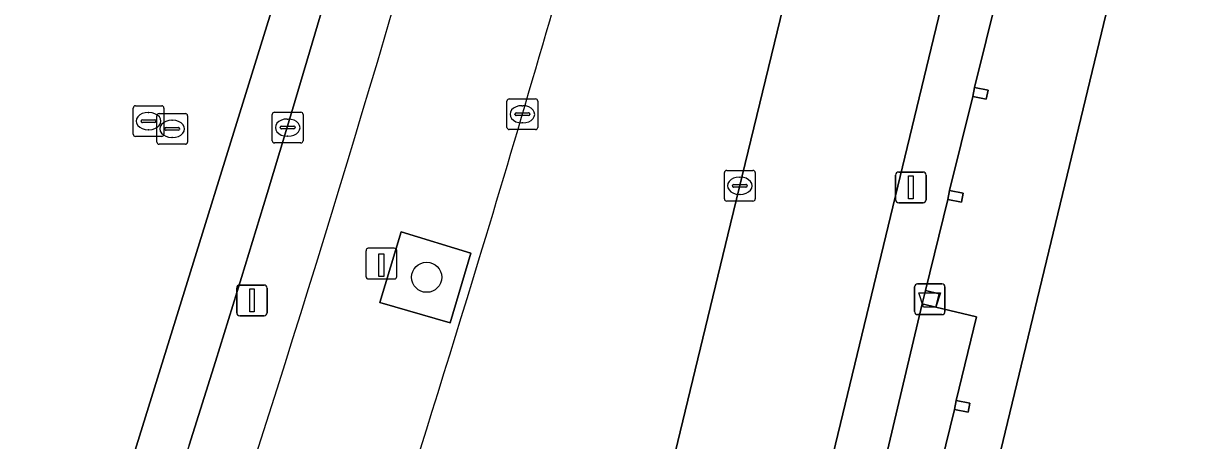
# Model space of a CAD drawing. Extents: x 162803 to 163818, y 381639 to 382475.
# Drawn here: x 163477.02 to 163514.82, y 382078.32 to 382091.91 of the extents above; entities that cross this region are included whole.
import ezdxf

# ---------------------------------------------------------------- set-up
doc = ezdxf.new("R2010")
doc.units = 0
for name, color, linetype in [('IMGEO_Afvalbak', 7, 'Continuous'), ('IMGEO_Boom', 7, 'Continuous'), ('IMGEO_Kolk', 7, 'Continuous'), ('IMGEO_Laadpaal', 7, 'Continuous'), ('IMGEO_Lichtmast', 7, 'Continuous'), ('IMGEO_Pand', 7, 'Continuous'), ('IMGEO_Pand_overbouw', 7, 'Continuous'), ('IMGEO_Parkeervlak_gesloten', 7, 'Continuous'), ('IMGEO_Parkeervlak_open', 7, 'Continuous'), ('IMGEO_Rijbaan_lokaal_gesloten', 7, 'Continuous'), ('IMGEO_Rijbaan_lokaal_open', 7, 'Continuous'), ('IMGEO_Rioolput', 7, 'Continuous'), ('IMGEO_Verkeerseiland_groen', 7, 'Continuous'), ('IMGEO_Voetpad_open', 7, 'Continuous')]:
    doc.layers.add(name, color=color, linetype=linetype)

msp = doc.modelspace()

# ---------------------------------------------------------------- linework, layer by layer
at = {"layer": 'IMGEO_Afvalbak'}
for p, q in [((163505.977, 382082.528), (163505.977, 382083.328)), ((163505.977, 382083.328), (163505.977, 382082.528)), ((163506.077, 382083.428), (163506.867, 382083.428)), ((163506.867, 382083.428), (163506.077, 382083.428)), ((163506.967, 382083.328), (163506.967, 382082.528)), ((163506.967, 382082.528), (163506.967, 382083.328)), ((163506.867, 382082.428), (163506.077, 382082.428)), ((163506.077, 382082.428), (163506.867, 382082.428))]:
    msp.add_line(p, q, dxfattribs=at)
msp.add_lwpolyline([(163506.12, 382083.142), (163506.824, 382083.142), (163506.675, 382082.672), (163506.269, 382082.672), (163506.12, 382083.142)], dxfattribs=at)
for centre, start, end in [((163506.077, 382083.328), 90, 180), ((163506.077, 382083.328), 90, 180), ((163506.867, 382083.328), 0, 90), ((163506.867, 382083.328), 360, 90), ((163506.077, 382082.528), 180, 270), ((163506.077, 382082.528), 180, 270), ((163506.867, 382082.528), 270, 0), ((163506.867, 382082.528), 270, 0)]:
    msp.add_arc(centre, 0.1, start, end, dxfattribs=at)
at = {"layer": 'IMGEO_Boom'}
msp.add_circle((163490.125, 382083.643), 0.489, dxfattribs=at)
at = {"layer": 'IMGEO_Kolk'}
for p, q in [((163492.734, 382088.52), (163492.734, 382089.372)), ((163492.809, 382089.446), (163493.661, 382089.446)), ((163493.735, 382089.372), (163493.735, 382088.52)), ((163485.107, 382088.086), (163485.107, 382088.938)), ((163485.182, 382089.012), (163486.034, 382089.012)), ((163486.108, 382088.938), (163486.108, 382088.086)), ((163492.993, 382088.94), (163492.993, 382088.952)), ((163493.431, 382088.903), (163493.033, 382088.903)), ((163493.036, 382088.989), (163493.434, 382088.989)), ((163493.222, 382089.226), (163493.247, 382089.226)), ((163493.477, 382088.952), (163493.477, 382088.94)), ((163485.366, 382088.506), (163485.366, 382088.518)), ((163485.409, 382088.555), (163485.807, 382088.555)), ((163485.595, 382088.792), (163485.62, 382088.792)), ((163485.85, 382088.518), (163485.85, 382088.506)), ((163493.245, 382088.666), (163493.22, 382088.666)), ((163485.804, 382088.469), (163485.406, 382088.469)), ((163485.618, 382088.232), (163485.593, 382088.232)), ((163493.661, 382088.446), (163492.809, 382088.446)), ((163486.034, 382088.012), (163485.182, 382088.012)), ((163499.8, 382086.195), (163499.8, 382087.047)), ((163499.875, 382087.121), (163500.727, 382087.121)), ((163500.801, 382087.047), (163500.801, 382086.195)), ((163500.059, 382086.615), (163500.059, 382086.627)), ((163500.102, 382086.664), (163500.5, 382086.664)), ((163500.288, 382086.901), (163500.313, 382086.901)), ((163500.543, 382086.627), (163500.543, 382086.615)), ((163500.497, 382086.578), (163500.099, 382086.578)), ((163500.311, 382086.341), (163500.286, 382086.341)), ((163500.727, 382086.121), (163499.875, 382086.121))]:
    msp.add_line(p, q, dxfattribs=at)
for points in [[(163492.734, 382088.52), (163492.734, 382089.372)], [(163492.809, 382089.446), (163493.661, 382089.446)], [(163493.735, 382089.372), (163493.735, 382088.52)], [(163485.107, 382088.086), (163485.107, 382088.938)], [(163485.182, 382089.012), (163486.034, 382089.012)], [(163486.108, 382088.938), (163486.108, 382088.086)], [(163493.661, 382088.446), (163492.809, 382088.446)], [(163486.034, 382088.012), (163485.182, 382088.012)], [(163499.8, 382086.195), (163499.8, 382087.047)], [(163499.875, 382087.121), (163500.727, 382087.121)], [(163500.801, 382087.047), (163500.801, 382086.195)], [(163500.727, 382086.121), (163499.875, 382086.121)]]:
    msp.add_lwpolyline(points, dxfattribs=at)
for centre, radius, start, end in [((163492.811, 382089.37), 0.0765, 91.552, 178.448), ((163492.811, 382089.37), 0.0765, 91.552, 178.448), ((163493.659, 382089.37), 0.0765, 1.552, 88.448), ((163493.659, 382089.37), 0.0765, 1.552, 88.448), ((163485.184, 382088.936), 0.0765, 91.552, 178.448), ((163485.184, 382088.936), 0.0765, 91.552, 178.448), ((163486.032, 382088.936), 0.0765, 1.552, 88.448), ((163486.032, 382088.936), 0.0765, 1.552, 88.448), ((163493.033, 382088.949), 0.0403, 85.8775, 175.7526), ((163493.03, 382088.939), 0.0366, 178.938, 274.7102), ((163493.434, 382088.946), 0.043, 264.8664, 352.4533), ((163493.438, 382088.951), 0.0386, 1.7309, 96.639), ((163485.406, 382088.515), 0.0403, 85.8775, 175.7526), ((163485.811, 382088.517), 0.0386, 1.7309, 96.639), ((163492.811, 382088.522), 0.0765, 181.552, 268.448), ((163492.811, 382088.522), 0.0765, 181.552, 268.448), ((163493.659, 382088.522), 0.0765, 271.552, 358.448), ((163493.659, 382088.522), 0.0765, 271.552, 358.448), ((163485.403, 382088.505), 0.0366, 178.938, 274.7102), ((163485.807, 382088.512), 0.043, 264.8664, 352.4533), ((163485.184, 382088.088), 0.0765, 181.552, 268.448), ((163485.184, 382088.088), 0.0765, 181.552, 268.448), ((163486.032, 382088.088), 0.0765, 271.552, 358.448), ((163486.032, 382088.088), 0.0765, 271.552, 358.448), ((163499.877, 382087.045), 0.0765, 91.552, 178.448), ((163499.877, 382087.045), 0.0765, 91.552, 178.448), ((163500.725, 382087.045), 0.0765, 1.552, 88.448), ((163500.725, 382087.045), 0.0765, 1.552, 88.448), ((163500.099, 382086.624), 0.0403, 85.8775, 175.7526), ((163500.504, 382086.626), 0.0386, 1.7309, 96.639), ((163500.096, 382086.614), 0.0366, 178.938, 274.7102), ((163500.5, 382086.621), 0.043, 264.8664, 352.4533), ((163499.877, 382086.197), 0.0765, 181.552, 268.448), ((163499.877, 382086.197), 0.0765, 181.552, 268.448), ((163500.725, 382086.197), 0.0765, 271.552, 358.448), ((163500.725, 382086.197), 0.0765, 271.552, 358.448)]:
    msp.add_arc(centre, radius, start, end, dxfattribs=at)
for centre, major_axis, ratio, start_param, end_param in [((163493.221, 382088.946), (-0.387, 0.002), 0.722429, 4.712389, 7.853982), ((163493.246, 382088.946), (-0.39, 0.002), 0.717154, 1.570796, 4.712389), ((163485.594, 382088.512), (-0.387, 0.002), 0.722429, 4.712389, 7.853982), ((163485.619, 382088.512), (-0.39, 0.002), 0.717154, 1.570796, 4.712389), ((163500.287, 382086.621), (-0.387, 0.002), 0.722429, 4.712389, 7.853982), ((163500.312, 382086.621), (-0.39, 0.002), 0.717154, 1.570796, 4.712389)]:
    msp.add_ellipse(centre, major_axis=major_axis, ratio=ratio, start_param=start_param, end_param=end_param, dxfattribs=at)
at = {"layer": 'IMGEO_Laadpaal'}
for p, q in [((163488.153, 382084.504), (163488.153, 382083.663)), ((163488.153, 382084.504), (163488.153, 382083.663)), ((163489.069, 382084.588), (163488.228, 382084.588)), ((163489.069, 382084.588), (163488.228, 382084.588)), ((163489.153, 382083.672), (163489.153, 382084.513)), ((163489.153, 382083.672), (163489.153, 382084.513)), ((163488.237, 382083.588), (163489.078, 382083.588)), ((163488.237, 382083.588), (163489.078, 382083.588))]:
    msp.add_line(p, q, dxfattribs=at)
msp.add_lwpolyline([(163488.568, 382084.401), (163488.728, 382084.401), (163488.728, 382083.668), (163488.568, 382083.668), (163488.568, 382084.401)], dxfattribs=at)
for centre, start, end in [((163488.231, 382084.51), 92.4484, 184.2845), ((163488.231, 382084.51), 92.4484, 184.2845), ((163489.075, 382084.51), 2.4484, 94.2845), ((163489.075, 382084.51), 2.4484, 94.2845), ((163488.231, 382083.666), 182.4484, 274.2845), ((163488.231, 382083.666), 182.4484, 274.2845), ((163489.075, 382083.666), 272.4484, 4.2845), ((163489.075, 382083.666), 272.4484, 4.2845)]:
    msp.add_arc(centre, 0.0779, start, end, dxfattribs=at)
at = {"layer": 'IMGEO_Lichtmast'}
for p, q in [((163505.464, 382087.066), (163506.254, 382087.066)), ((163506.254, 382087.066), (163505.464, 382087.066)), ((163505.364, 382086.166), (163505.364, 382086.966)), ((163505.364, 382086.966), (163505.364, 382086.166)), ((163506.354, 382086.966), (163506.354, 382086.166)), ((163506.354, 382086.166), (163506.354, 382086.966)), ((163506.254, 382086.066), (163505.464, 382086.066)), ((163505.464, 382086.066), (163506.254, 382086.066)), ((163483.953, 382082.491), (163483.953, 382083.291)), ((163483.953, 382083.291), (163483.953, 382082.491)), ((163484.053, 382083.391), (163484.843, 382083.391)), ((163484.843, 382083.391), (163484.053, 382083.391)), ((163484.943, 382083.291), (163484.943, 382082.491)), ((163484.943, 382082.491), (163484.943, 382083.291)), ((163484.843, 382082.391), (163484.053, 382082.391)), ((163484.053, 382082.391), (163484.843, 382082.391))]:
    msp.add_line(p, q, dxfattribs=at)
for points in [[(163505.784, 382086.941), (163505.934, 382086.941), (163505.934, 382086.191), (163505.784, 382086.191), (163505.784, 382086.941)], [(163484.373, 382083.266), (163484.523, 382083.266), (163484.523, 382082.516), (163484.373, 382082.516), (163484.373, 382083.266)]]:
    msp.add_lwpolyline(points, dxfattribs=at)
for centre, start, end in [((163505.464, 382086.966), 90, 180), ((163505.464, 382086.966), 90, 180), ((163506.254, 382086.966), 0, 90), ((163506.254, 382086.966), 360, 90), ((163505.464, 382086.166), 180, 270), ((163505.464, 382086.166), 180, 270), ((163506.254, 382086.166), 270, 0), ((163506.254, 382086.166), 270, 0), ((163484.053, 382083.291), 90, 180), ((163484.053, 382083.291), 90, 180), ((163484.843, 382083.291), 0, 90), ((163484.843, 382083.291), 360, 90), ((163484.053, 382082.491), 180, 270), ((163484.053, 382082.491), 180, 270), ((163484.843, 382082.491), 270, 0), ((163484.843, 382082.491), 270, 0)]:
    msp.add_arc(centre, 0.1, start, end, dxfattribs=at)
at = {"layer": 'IMGEO_Pand'}
for points in [[(163528.613, 382097.165), (163526.323, 382097.717), (163517.71, 382099.792), (163513.389, 382097.139), (163508.109, 382075.228), (163506.588, 382070.572), (163500, 382054.68), (163497.933, 382049.694), (163499.89, 382045.049), (163500, 382045.003), (163508.003, 382041.65), (163510.228, 382040.718), (163523.207, 382035.281), (163523.966, 382037.098), (163527.391, 382045.301), (163528.569, 382048.789), (163536.182, 382046.329), (163536.146, 382046.215), (163536.398, 382046.133), (163536.434, 382046.247), (163544.297, 382070.356), (163536.402, 382072.953), (163539.8, 382083.338), (163542.357, 382093.853)], [(163507.927, 382089.819), (163507.87, 382089.525), (163508.31, 382089.44), (163508.368, 382089.733)], [(163507.063, 382086.17), (163507.503, 382086.085), (163507.561, 382086.378), (163507.12, 382086.464)], [(163506.338, 382083.212), (163506.23, 382082.774), (163506.666, 382082.667), (163506.774, 382083.104)], [(163507.336, 382079.639), (163507.279, 382079.345), (163507.719, 382079.26), (163507.777, 382079.553)]]:
    msp.add_lwpolyline(points, close=True, dxfattribs=at)
at = {"layer": 'IMGEO_Pand_overbouw'}
for points in [[(163508.109, 382075.228), (163513.389, 382097.139), (163517.71, 382099.792)], [(163508.681, 382092.887), (163507.927, 382089.819), (163508.368, 382089.733), (163508.31, 382089.44), (163507.87, 382089.525), (163507.12, 382086.464), (163507.561, 382086.378), (163507.503, 382086.085), (163507.063, 382086.17), (163506.338, 382083.212), (163506.774, 382083.104), (163506.666, 382082.667), (163507.995, 382082.361), (163507.336, 382079.639), (163507.777, 382079.553), (163507.719, 382079.26), (163507.279, 382079.345), (163506.439, 382075.936)]]:
    msp.add_lwpolyline(points, dxfattribs=at)
at = {"layer": 'IMGEO_Parkeervlak_gesloten'}
msp.add_lwpolyline([(163488.6, 382082.825), (163489.298, 382085.12), (163491.561, 382084.429), (163490.888, 382082.164)], close=True, dxfattribs=at)
for centre, radius, start, end in [((162848.638, 382280.827), 667.549, 340.438548, 345.135307), ((162855.459, 382276.766), 664.857, 343.161488, 345.407879), ((162876.365, 382271.018), 643.183, 341.290322, 343.112101)]:
    msp.add_arc(centre, radius, start, end, dxfattribs=at)
at = {"layer": 'IMGEO_Parkeervlak_open'}
for points in [[(163505.414, 382107.699), (163500, 382085.381), (163497.87, 382076.6), (163497.236, 382074.853), (163494.555, 382068.399), (163487.644, 382051.623)], [(163488.937, 382052.036), (163492.558, 382050.517), (163498.974, 382066.014), (163502.402, 382074.034), (163509.556, 382103.673)]]:
    msp.add_lwpolyline(points, dxfattribs=at)
at = {"layer": 'IMGEO_Rijbaan_lokaal_gesloten'}
for points in [[(163518.277, 382211.062), (163518.16, 382211.245), (163524.848, 382238.45), (163525.218, 382240.21), (163529.338, 382256.343), (163529.634, 382257.552), (163530.338, 382260.39), (163528.706, 382260.766), (163526.46, 382251.061), (163524.776, 382244.371), (163523.364, 382238.62), (163512.256, 382193.448), (163501.707, 382150.226), (163499.769, 382142.519), (163496.345, 382129.936), (163493.27, 382120.04), (163491.083, 382113.477), (163485.511, 382093.716), (163476.268, 382063.863)], [(163482.405, 382078.181), (163483.262, 382080.907), (163484.108, 382083.636), (163484.943, 382086.368), (163485.768, 382089.104), (163486.582, 382091.842), (163487.386, 382094.584), (163488.178, 382097.329), (163488.96, 382100.077), (163489.731, 382102.827), (163490.492, 382105.581), (163491.241, 382108.337), (163491.288, 382108.493), (163496.331, 382124.775), (163497.324, 382127.702), (163500, 382137.009), (163500.389, 382138.362), (163517.835, 382209.914)], [(163476.268, 382063.863), (163485.511, 382093.716), (163491.083, 382113.477), (163493.27, 382120.04), (163496.345, 382129.936), (163499.769, 382142.519), (163501.707, 382150.226), (163512.256, 382193.448)]]:
    msp.add_lwpolyline(points, dxfattribs=at)
at = {"layer": 'IMGEO_Rijbaan_lokaal_open'}
msp.add_lwpolyline([(163485.56, 382064.702), (163482.094, 382054.832), (163481.694, 382053.916), (163487.584, 382051.478), (163487.644, 382051.623), (163494.555, 382068.399), (163497.236, 382074.853), (163497.87, 382076.6), (163500, 382085.381), (163505.414, 382107.699), (163500, 382108.994), (163498.871, 382109.264)], dxfattribs=at)
for centre, radius, start, end in [((162855.459, 382276.766), 664.857, 343.161488, 345.407879), ((162876.365, 382271.018), 643.183, 341.290322, 343.112101)]:
    msp.add_arc(centre, radius, start, end, dxfattribs=at)
at = {"layer": 'IMGEO_Rioolput'}
for p, q in [((163480.587, 382088.297), (163480.587, 382089.149)), ((163480.662, 382089.223), (163481.514, 382089.223)), ((163481.075, 382089.003), (163481.1, 382089.003)), ((163481.355, 382088.044), (163481.355, 382088.896)), ((163481.43, 382088.97), (163482.282, 382088.97)), ((163481.588, 382089.149), (163481.588, 382088.297)), ((163482.356, 382088.896), (163482.356, 382088.044)), ((163480.846, 382088.717), (163480.846, 382088.729)), ((163481.284, 382088.68), (163480.886, 382088.68)), ((163480.889, 382088.766), (163481.287, 382088.766)), ((163481.33, 382088.729), (163481.33, 382088.717)), ((163481.657, 382088.513), (163482.055, 382088.513)), ((163481.843, 382088.75), (163481.868, 382088.75)), ((163481.514, 382088.223), (163480.662, 382088.223)), ((163481.098, 382088.443), (163481.073, 382088.443)), ((163481.614, 382088.464), (163481.614, 382088.476)), ((163482.052, 382088.427), (163481.654, 382088.427)), ((163481.866, 382088.19), (163481.841, 382088.19)), ((163482.098, 382088.476), (163482.098, 382088.464)), ((163482.282, 382087.97), (163481.43, 382087.97))]:
    msp.add_line(p, q, dxfattribs=at)
for points in [[(163480.587, 382088.297), (163480.587, 382089.149)], [(163480.662, 382089.223), (163481.514, 382089.223)], [(163481.355, 382088.044), (163481.355, 382088.896)], [(163481.43, 382088.97), (163482.282, 382088.97)], [(163481.588, 382089.149), (163481.588, 382088.297)], [(163482.356, 382088.896), (163482.356, 382088.044)], [(163481.514, 382088.223), (163480.662, 382088.223)], [(163482.282, 382087.97), (163481.43, 382087.97)]]:
    msp.add_lwpolyline(points, dxfattribs=at)
for centre, radius, start, end in [((163480.664, 382089.147), 0.0765, 91.552, 178.448), ((163480.664, 382089.147), 0.0765, 91.552, 178.448), ((163481.432, 382088.894), 0.0765, 91.552, 178.448), ((163481.432, 382088.894), 0.0765, 91.552, 178.448), ((163481.512, 382089.147), 0.0765, 1.552, 88.448), ((163481.512, 382089.147), 0.0765, 1.552, 88.448), ((163482.28, 382088.894), 0.0765, 1.552, 88.448), ((163482.28, 382088.894), 0.0765, 1.552, 88.448), ((163480.886, 382088.726), 0.0403, 85.8775, 175.7526), ((163480.883, 382088.716), 0.0366, 178.938, 274.7102), ((163481.287, 382088.723), 0.043, 264.8664, 352.4533), ((163481.291, 382088.728), 0.0386, 1.7309, 96.639), ((163481.654, 382088.473), 0.0403, 85.8775, 175.7526), ((163482.059, 382088.475), 0.0386, 1.7309, 96.639), ((163480.664, 382088.299), 0.0765, 181.552, 268.448), ((163480.664, 382088.299), 0.0765, 181.552, 268.448), ((163481.512, 382088.299), 0.0765, 271.552, 358.448), ((163481.512, 382088.299), 0.0765, 271.552, 358.448), ((163481.651, 382088.463), 0.0366, 178.938, 274.7102), ((163482.055, 382088.47), 0.043, 264.8664, 352.4533), ((163481.432, 382088.046), 0.0765, 181.552, 268.448), ((163481.432, 382088.046), 0.0765, 181.552, 268.448), ((163482.28, 382088.046), 0.0765, 271.552, 358.448), ((163482.28, 382088.046), 0.0765, 271.552, 358.448)]:
    msp.add_arc(centre, radius, start, end, dxfattribs=at)
for centre, major_axis, ratio, start_param, end_param in [((163481.074, 382088.723), (-0.387, 0.002), 0.722429, 4.712389, 7.853982), ((163481.099, 382088.723), (-0.39, 0.002), 0.717154, 1.570796, 4.712389), ((163481.842, 382088.47), (-0.387, 0.002), 0.722429, 4.712389, 7.853982), ((163481.867, 382088.47), (-0.39, 0.002), 0.717154, 1.570796, 4.712389)]:
    msp.add_ellipse(centre, major_axis=major_axis, ratio=ratio, start_param=start_param, end_param=end_param, dxfattribs=at)
at = {"layer": 'IMGEO_Verkeerseiland_groen'}
msp.add_lwpolyline([(163491.561, 382084.429), (163489.298, 382085.12), (163488.6, 382082.825), (163490.888, 382082.164)], close=True, dxfattribs=at)
at = {"layer": 'IMGEO_Voetpad_open'}
for points in [[(163491.288, 382108.493), (163491.241, 382108.337), (163490.492, 382105.581), (163489.731, 382102.827), (163488.96, 382100.077), (163488.178, 382097.329), (163487.386, 382094.584), (163486.582, 382091.842), (163485.768, 382089.104), (163484.943, 382086.368), (163484.108, 382083.636), (163483.262, 382080.907), (163482.405, 382078.181), (163481.537, 382075.459), (163480.659, 382072.74), (163479.77, 382070.025), (163478.871, 382067.314), (163477.961, 382064.605), (163477.04, 382061.901), (163476.109, 382059.201)], [(163504.104, 382073.789), (163506.23, 382082.774), (163506.338, 382083.212), (163507.063, 382086.17), (163507.12, 382086.464), (163507.87, 382089.525), (163507.927, 382089.819), (163508.681, 382092.887), (163508.738, 382093.181), (163509.435, 382096.169), (163509.543, 382096.607), (163511.32, 382103.247), (163509.556, 382103.673), (163502.402, 382074.034)], [(163508.109, 382075.228), (163513.389, 382097.139), (163517.71, 382099.792)], [(163508.681, 382092.887), (163507.927, 382089.819), (163508.368, 382089.733), (163508.31, 382089.44), (163507.87, 382089.525), (163507.12, 382086.464), (163507.561, 382086.378), (163507.503, 382086.085), (163507.063, 382086.17), (163506.338, 382083.212), (163506.774, 382083.104), (163506.666, 382082.667), (163507.995, 382082.361), (163507.336, 382079.639), (163507.777, 382079.553), (163507.719, 382079.26), (163507.279, 382079.345), (163506.439, 382075.936)]]:
    msp.add_lwpolyline(points, dxfattribs=at)
msp.add_lwpolyline([(163500.621, 382065.596), (163501.033, 382065.418), (163502.262, 382064.878), (163503.449, 382067.717), (163503.563, 382067.994), (163504.764, 382070.827), (163504.878, 382071.104), (163506.367, 382075.645), (163506.439, 382075.936), (163507.279, 382079.345), (163507.336, 382079.639), (163507.995, 382082.361), (163506.666, 382082.667), (163506.23, 382082.774), (163504.104, 382073.789)], close=True, dxfattribs=at)
msp.add_arc((162848.638, 382280.827), 667.549, 340.438548, 345.135307, dxfattribs=at)

doc.saveas('drawing.dxf')
